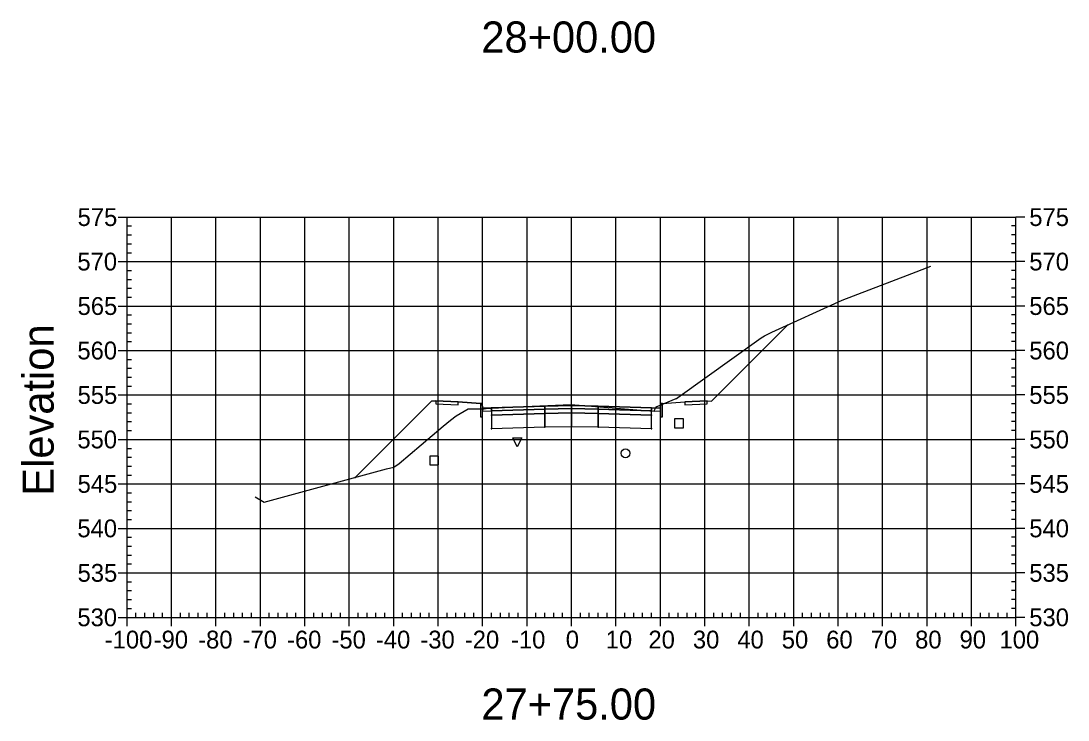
# Model space of a CAD drawing. Extents: x 704834 to 709892, y 372981 to 377533.
# Drawn here: x 708281 to 708516.6, y 376447.7 to 376604.9 of the extents above; entities that cross this region are included whole.
import ezdxf

# ---------------------------------------------------------------- set-up
doc = ezdxf.new("R2010")
doc.units = 0
for name, color, linetype in [('1', 7, 'Continuous'), ('10', 7, 'Continuous'), ('13', 7, 'Continuous'), ('14', 7, 'Continuous'), ('4', 7, 'Continuous'), ('57', 7, 'Continuous'), ('60', 7, 'Continuous'), ('Default_Xsect', 7, 'Continuous'), ('Existing', 7, 'Continuous')]:
    doc.layers.add(name, color=color, linetype=linetype)

msp = doc.modelspace()

# ---------------------------------------------------------------- linework, layer by layer
for points in [[(708436.41, 376519.44), (708453.49, 376536.51)], [(708373.41, 376519.44), (708356.25, 376502.28)], [(708374.41, 376519.48), (708373.41, 376519.44)], [(708435.41, 376519.48), (708436.41, 376519.44)], [(708384.41, 376518.88), (708379.41, 376519.28)], [(708425.41, 376518.88), (708430.41, 376519.28)]]:
    msp.add_lwpolyline(points)
for points in [[(708379.41, 376519.28), (708374.41, 376519.48), (708374.41, 376518.81), (708379.41, 376518.61)], [(708430.41, 376518.61), (708435.41, 376518.81), (708435.41, 376519.48), (708430.41, 376519.28)], [(708384.91, 376517.88), (708384.83, 376518.88), (708384.41, 376518.88), (708384.41, 376515.88), (708384.91, 376515.88)], [(708386.91, 376517.96), (708384.91, 376517.88), (708384.91, 376517.21), (708386.91, 376517.29)], [(708398.91, 376518.32), (708386.91, 376517.96), (708386.91, 376517.29), (708398.91, 376517.65)], [(708398.91, 376517.65), (708386.91, 376517.29), (708386.91, 376516.29), (708398.91, 376516.65)], [(708398.86, 376517.6), (708398.96, 376517.6), (708398.96, 376517.7), (708398.86, 376517.7)], [(708404.91, 376518.44), (708398.91, 376518.32), (708398.91, 376517.65), (708404.91, 376517.77)], [(708404.91, 376517.77), (708398.91, 376517.65), (708398.91, 376516.65), (708404.91, 376516.77)], [(708404.86, 376517.72), (708404.96, 376517.72), (708404.96, 376517.82), (708404.86, 376517.82)], [(708404.91, 376517.77), (708410.91, 376517.65), (708410.91, 376518.32), (708404.91, 376518.44)], [(708404.91, 376516.77), (708410.91, 376516.65), (708410.91, 376517.65), (708404.91, 376517.77)], [(708410.86, 376517.6), (708410.96, 376517.6), (708410.96, 376517.7), (708410.86, 376517.7)], [(708410.91, 376517.65), (708422.91, 376517.29), (708422.91, 376517.96), (708410.91, 376518.32)], [(708410.91, 376516.65), (708422.91, 376516.29), (708422.91, 376517.29), (708410.91, 376517.65)], [(708422.91, 376517.29), (708424.91, 376517.21), (708424.91, 376517.88), (708422.91, 376517.96)], [(708424.91, 376515.88), (708425.41, 376515.88), (708425.41, 376518.88), (708425, 376518.88), (708424.91, 376517.88)], [(708386.86, 376516.24), (708386.96, 376516.24), (708386.96, 376516.34), (708386.86, 376516.34)], [(708398.91, 376516.65), (708386.91, 376516.29), (708386.91, 376513.29), (708398.91, 376513.65)], [(708398.86, 376516.6), (708398.96, 376516.6), (708398.96, 376516.7), (708398.86, 376516.7)], [(708404.91, 376516.77), (708398.91, 376516.65), (708398.91, 376513.65), (708404.91, 376513.77)], [(708404.86, 376516.72), (708404.96, 376516.72), (708404.96, 376516.82), (708404.86, 376516.82)], [(708404.91, 376513.77), (708410.91, 376513.65), (708410.91, 376516.65), (708404.91, 376516.77)], [(708410.86, 376516.6), (708410.96, 376516.6), (708410.96, 376516.7), (708410.86, 376516.7)], [(708410.91, 376513.65), (708422.91, 376513.29), (708422.91, 376516.29), (708410.91, 376516.65)], [(708422.86, 376516.24), (708422.96, 376516.24), (708422.96, 376516.34), (708422.86, 376516.34)], [(708386.86, 376513.24), (708386.96, 376513.24), (708386.96, 376513.34), (708386.86, 376513.34)], [(708398.86, 376513.6), (708398.96, 376513.6), (708398.96, 376513.7), (708398.86, 376513.7)], [(708404.86, 376513.72), (708404.96, 376513.72), (708404.96, 376513.82), (708404.86, 376513.82)], [(708410.86, 376513.6), (708410.96, 376513.6), (708410.96, 376513.7), (708410.86, 376513.7)], [(708422.86, 376513.24), (708422.96, 376513.24), (708422.96, 376513.34), (708422.86, 376513.34)]]:
    msp.add_lwpolyline(points, close=True)
at = {"layer": '1'}
msp.add_lwpolyline([(708392.72, 376509.16), (708391.72, 376511.16), (708393.72, 376511.16)], close=True, dxfattribs=at)
at = {"layer": '10'}
msp.add_lwpolyline([(708373.01, 376505.09), (708375.01, 376505.09), (708375.01, 376507.09), (708373.01, 376507.09)], close=True, dxfattribs=at)
at = {"layer": '13'}
msp.add_circle((708417.06, 376507.7), 1, dxfattribs=at)
at = {"layer": '14'}
for points in [[(708453.49, 376536.51), (708453.49, 376536.56), (708453.49, 376536.51), (708453.44, 376536.51), (708453.49, 376536.51), (708453.49, 376536.46), (708453.49, 376536.51), (708453.54, 376536.51)], [(708386.91, 376517.96), (708386.91, 376518.01), (708386.91, 376517.96), (708386.86, 376517.96), (708386.91, 376517.96), (708386.91, 376517.91), (708386.91, 376517.96), (708386.96, 376517.96)], [(708404.91, 376518.44), (708404.91, 376518.49), (708404.91, 376518.44), (708404.86, 376518.44), (708404.91, 376518.44), (708404.91, 376518.39), (708404.91, 376518.44), (708404.96, 376518.44)], [(708422.91, 376517.96), (708422.91, 376518.01), (708422.91, 376517.96), (708422.86, 376517.96), (708422.91, 376517.96), (708422.91, 376517.91), (708422.91, 376517.96), (708422.96, 376517.96)], [(708356.25, 376502.28), (708356.25, 376502.33), (708356.25, 376502.28), (708356.2, 376502.28), (708356.25, 376502.28), (708356.25, 376502.23), (708356.25, 376502.28), (708356.3, 376502.28)]]:
    msp.add_lwpolyline(points, dxfattribs=at)
at = {"layer": '4'}
msp.add_lwpolyline([(708428.1, 376513.46), (708430.1, 376513.46), (708430.1, 376515.46), (708428.1, 376515.46)], close=True, dxfattribs=at)
at = {"layer": '57'}
for p, q in [((708302.91, 376560.82), (708304.91, 376560.82)), ((708304.91, 376560.82), (708504.91, 376560.82)), ((708304.91, 376470.82), (708304.91, 376560.82)), ((708304.91, 376470.82), (708304.91, 376560.82)), ((708314.91, 376470.82), (708314.91, 376560.82)), ((708324.91, 376470.82), (708324.91, 376560.82)), ((708334.91, 376470.82), (708334.91, 376560.82)), ((708344.91, 376470.82), (708344.91, 376560.82)), ((708354.91, 376470.82), (708354.91, 376560.82)), ((708364.91, 376470.82), (708364.91, 376560.82)), ((708374.91, 376470.82), (708374.91, 376560.82)), ((708384.91, 376470.82), (708384.91, 376560.82)), ((708394.91, 376470.82), (708394.91, 376560.82)), ((708404.91, 376470.82), (708404.91, 376560.82)), ((708414.91, 376470.82), (708414.91, 376560.82)), ((708424.91, 376470.82), (708424.91, 376560.82)), ((708434.91, 376470.82), (708434.91, 376560.82)), ((708444.91, 376470.82), (708444.91, 376560.82)), ((708454.91, 376470.82), (708454.91, 376560.82)), ((708464.91, 376470.82), (708464.91, 376560.82)), ((708474.91, 376470.82), (708474.91, 376560.82)), ((708484.91, 376470.82), (708484.91, 376560.82)), ((708494.91, 376470.82), (708494.91, 376560.82)), ((708504.91, 376470.82), (708504.91, 376560.82)), ((708504.91, 376470.82), (708504.91, 376560.82)), ((708506.91, 376560.82), (708504.91, 376560.82)), ((708304.91, 376558.82), (708305.91, 376558.82)), ((708504.91, 376558.82), (708503.91, 376558.82)), ((708304.91, 376556.82), (708305.91, 376556.82)), ((708304.91, 376554.82), (708305.91, 376554.82)), ((708504.91, 376556.82), (708503.91, 376556.82)), ((708504.91, 376554.82), (708503.91, 376554.82)), ((708304.91, 376552.82), (708305.91, 376552.82)), ((708504.91, 376552.82), (708503.91, 376552.82)), ((708302.91, 376550.82), (708304.91, 376550.82)), ((708304.91, 376550.82), (708504.91, 376550.82)), ((708506.91, 376550.82), (708504.91, 376550.82)), ((708304.91, 376548.82), (708305.91, 376548.82)), ((708504.91, 376548.82), (708503.91, 376548.82)), ((708304.91, 376546.82), (708305.91, 376546.82)), ((708504.91, 376546.82), (708503.91, 376546.82)), ((708304.91, 376544.82), (708305.91, 376544.82)), ((708504.91, 376544.82), (708503.91, 376544.82)), ((708302.91, 376540.82), (708304.91, 376540.82)), ((708304.91, 376542.82), (708305.91, 376542.82)), ((708304.91, 376540.82), (708504.91, 376540.82)), ((708504.91, 376542.82), (708503.91, 376542.82)), ((708506.91, 376540.82), (708504.91, 376540.82)), ((708304.91, 376538.82), (708305.91, 376538.82)), ((708504.91, 376538.82), (708503.91, 376538.82)), ((708304.91, 376536.82), (708305.91, 376536.82)), ((708504.91, 376536.82), (708503.91, 376536.82)), ((708304.91, 376534.82), (708305.91, 376534.82)), ((708504.91, 376534.82), (708503.91, 376534.82)), ((708304.91, 376532.82), (708305.91, 376532.82)), ((708504.91, 376532.82), (708503.91, 376532.82)), ((708302.91, 376530.82), (708304.91, 376530.82)), ((708304.91, 376530.82), (708504.91, 376530.82)), ((708304.91, 376528.82), (708305.91, 376528.82)), ((708504.91, 376528.82), (708503.91, 376528.82)), ((708506.91, 376530.82), (708504.91, 376530.82)), ((708304.91, 376526.82), (708305.91, 376526.82)), ((708504.91, 376526.82), (708503.91, 376526.82)), ((708304.91, 376524.82), (708305.91, 376524.82)), ((708504.91, 376524.82), (708503.91, 376524.82)), ((708304.91, 376522.82), (708305.91, 376522.82)), ((708504.91, 376522.82), (708503.91, 376522.82)), ((708302.91, 376520.82), (708304.91, 376520.82)), ((708304.91, 376520.82), (708504.91, 376520.82)), ((708506.91, 376520.82), (708504.91, 376520.82)), ((708304.91, 376518.82), (708305.91, 376518.82)), ((708504.91, 376518.82), (708503.91, 376518.82)), ((708304.91, 376516.82), (708305.91, 376516.82)), ((708304.91, 376514.82), (708305.91, 376514.82)), ((708504.91, 376516.82), (708503.91, 376516.82)), ((708504.91, 376514.82), (708503.91, 376514.82)), ((708304.91, 376512.82), (708305.91, 376512.82)), ((708504.91, 376512.82), (708503.91, 376512.82)), ((708302.91, 376510.82), (708304.91, 376510.82)), ((708304.91, 376510.82), (708504.91, 376510.82)), ((708506.91, 376510.82), (708504.91, 376510.82)), ((708304.91, 376508.82), (708305.91, 376508.82)), ((708504.91, 376508.82), (708503.91, 376508.82)), ((708304.91, 376506.82), (708305.91, 376506.82)), ((708504.91, 376506.82), (708503.91, 376506.82)), ((708304.91, 376504.82), (708305.91, 376504.82)), ((708304.91, 376502.82), (708305.91, 376502.82)), ((708504.91, 376504.82), (708503.91, 376504.82)), ((708504.91, 376502.82), (708503.91, 376502.82)), ((708302.91, 376500.82), (708304.91, 376500.82)), ((708304.91, 376500.82), (708504.91, 376500.82)), ((708506.91, 376500.82), (708504.91, 376500.82)), ((708304.91, 376498.82), (708305.91, 376498.82)), ((708504.91, 376498.82), (708503.91, 376498.82)), ((708304.91, 376496.82), (708305.91, 376496.82)), ((708504.91, 376496.82), (708503.91, 376496.82)), ((708304.91, 376494.82), (708305.91, 376494.82)), ((708504.91, 376494.82), (708503.91, 376494.82)), ((708304.91, 376492.82), (708305.91, 376492.82)), ((708504.91, 376492.82), (708503.91, 376492.82)), ((708302.91, 376490.82), (708304.91, 376490.82)), ((708304.91, 376490.82), (708504.91, 376490.82)), ((708304.91, 376488.82), (708305.91, 376488.82)), ((708504.91, 376488.82), (708503.91, 376488.82)), ((708506.91, 376490.82), (708504.91, 376490.82)), ((708304.91, 376486.82), (708305.91, 376486.82)), ((708504.91, 376486.82), (708503.91, 376486.82)), ((708304.91, 376484.82), (708305.91, 376484.82)), ((708504.91, 376484.82), (708503.91, 376484.82)), ((708304.91, 376482.82), (708305.91, 376482.82)), ((708504.91, 376482.82), (708503.91, 376482.82)), ((708302.91, 376480.82), (708304.91, 376480.82)), ((708304.91, 376480.82), (708504.91, 376480.82)), ((708506.91, 376480.82), (708504.91, 376480.82)), ((708304.91, 376478.82), (708305.91, 376478.82)), ((708504.91, 376478.82), (708503.91, 376478.82)), ((708304.91, 376476.82), (708305.91, 376476.82)), ((708304.91, 376474.82), (708305.91, 376474.82)), ((708504.91, 376476.82), (708503.91, 376476.82)), ((708504.91, 376474.82), (708503.91, 376474.82)), ((708304.91, 376472.82), (708305.91, 376472.82)), ((708504.91, 376472.82), (708503.91, 376472.82)), ((708302.91, 376470.82), (708304.91, 376470.82)), ((708304.91, 376470.82), (708504.91, 376470.82)), ((708304.91, 376470.82), (708504.91, 376470.82)), ((708304.91, 376468.82), (708304.91, 376470.82)), ((708306.91, 376470.82), (708306.91, 376471.82)), ((708308.91, 376470.82), (708308.91, 376471.82)), ((708310.91, 376470.82), (708310.91, 376471.82)), ((708312.91, 376470.82), (708312.91, 376471.82)), ((708314.91, 376468.82), (708314.91, 376470.82)), ((708316.91, 376470.82), (708316.91, 376471.82)), ((708318.91, 376470.82), (708318.91, 376471.82)), ((708320.91, 376470.82), (708320.91, 376471.82)), ((708322.91, 376470.82), (708322.91, 376471.82)), ((708324.91, 376468.82), (708324.91, 376470.82)), ((708326.91, 376470.82), (708326.91, 376471.82)), ((708328.91, 376470.82), (708328.91, 376471.82)), ((708330.91, 376470.82), (708330.91, 376471.82)), ((708332.91, 376470.82), (708332.91, 376471.82)), ((708334.91, 376468.82), (708334.91, 376470.82)), ((708336.91, 376470.82), (708336.91, 376471.82)), ((708338.91, 376470.82), (708338.91, 376471.82)), ((708340.91, 376470.82), (708340.91, 376471.82)), ((708342.91, 376470.82), (708342.91, 376471.82)), ((708344.91, 376468.82), (708344.91, 376470.82)), ((708346.91, 376470.82), (708346.91, 376471.82)), ((708348.91, 376470.82), (708348.91, 376471.82)), ((708350.91, 376470.82), (708350.91, 376471.82)), ((708352.91, 376470.82), (708352.91, 376471.82)), ((708354.91, 376468.82), (708354.91, 376470.82)), ((708356.91, 376470.82), (708356.91, 376471.82)), ((708358.91, 376470.82), (708358.91, 376471.82)), ((708360.91, 376470.82), (708360.91, 376471.82)), ((708362.91, 376470.82), (708362.91, 376471.82)), ((708364.91, 376468.82), (708364.91, 376470.82)), ((708366.91, 376470.82), (708366.91, 376471.82)), ((708368.91, 376470.82), (708368.91, 376471.82)), ((708370.91, 376470.82), (708370.91, 376471.82)), ((708372.91, 376470.82), (708372.91, 376471.82)), ((708374.91, 376468.82), (708374.91, 376470.82)), ((708376.91, 376470.82), (708376.91, 376471.82)), ((708378.91, 376470.82), (708378.91, 376471.82)), ((708380.91, 376470.82), (708380.91, 376471.82)), ((708382.91, 376470.82), (708382.91, 376471.82)), ((708384.91, 376468.82), (708384.91, 376470.82)), ((708386.91, 376470.82), (708386.91, 376471.82)), ((708388.91, 376470.82), (708388.91, 376471.82)), ((708390.91, 376470.82), (708390.91, 376471.82)), ((708392.91, 376470.82), (708392.91, 376471.82)), ((708394.91, 376468.82), (708394.91, 376470.82)), ((708396.91, 376470.82), (708396.91, 376471.82)), ((708398.91, 376470.82), (708398.91, 376471.82)), ((708400.91, 376470.82), (708400.91, 376471.82)), ((708402.91, 376470.82), (708402.91, 376471.82)), ((708404.91, 376468.82), (708404.91, 376470.82)), ((708406.91, 376470.82), (708406.91, 376471.82)), ((708408.91, 376470.82), (708408.91, 376471.82)), ((708410.91, 376470.82), (708410.91, 376471.82)), ((708412.91, 376470.82), (708412.91, 376471.82)), ((708414.91, 376468.82), (708414.91, 376470.82)), ((708416.91, 376470.82), (708416.91, 376471.82)), ((708418.91, 376470.82), (708418.91, 376471.82)), ((708420.91, 376470.82), (708420.91, 376471.82)), ((708422.91, 376470.82), (708422.91, 376471.82)), ((708424.91, 376468.82), (708424.91, 376470.82)), ((708426.91, 376470.82), (708426.91, 376471.82)), ((708428.91, 376470.82), (708428.91, 376471.82)), ((708430.91, 376470.82), (708430.91, 376471.82)), ((708432.91, 376470.82), (708432.91, 376471.82)), ((708434.91, 376468.82), (708434.91, 376470.82)), ((708436.91, 376470.82), (708436.91, 376471.82)), ((708438.91, 376470.82), (708438.91, 376471.82)), ((708440.91, 376470.82), (708440.91, 376471.82)), ((708442.91, 376470.82), (708442.91, 376471.82)), ((708444.91, 376468.82), (708444.91, 376470.82)), ((708446.91, 376470.82), (708446.91, 376471.82)), ((708448.91, 376470.82), (708448.91, 376471.82)), ((708450.91, 376470.82), (708450.91, 376471.82)), ((708452.91, 376470.82), (708452.91, 376471.82)), ((708454.91, 376468.82), (708454.91, 376470.82)), ((708456.91, 376470.82), (708456.91, 376471.82)), ((708458.91, 376470.82), (708458.91, 376471.82)), ((708460.91, 376470.82), (708460.91, 376471.82)), ((708462.91, 376470.82), (708462.91, 376471.82)), ((708464.91, 376468.82), (708464.91, 376470.82)), ((708466.91, 376470.82), (708466.91, 376471.82)), ((708468.91, 376470.82), (708468.91, 376471.82)), ((708470.91, 376470.82), (708470.91, 376471.82)), ((708472.91, 376470.82), (708472.91, 376471.82)), ((708474.91, 376468.82), (708474.91, 376470.82)), ((708476.91, 376470.82), (708476.91, 376471.82)), ((708478.91, 376470.82), (708478.91, 376471.82)), ((708480.91, 376470.82), (708480.91, 376471.82)), ((708482.91, 376470.82), (708482.91, 376471.82)), ((708484.91, 376468.82), (708484.91, 376470.82)), ((708486.91, 376470.82), (708486.91, 376471.82)), ((708488.91, 376470.82), (708488.91, 376471.82)), ((708490.91, 376470.82), (708490.91, 376471.82)), ((708492.91, 376470.82), (708492.91, 376471.82)), ((708494.91, 376468.82), (708494.91, 376470.82)), ((708496.91, 376470.82), (708496.91, 376471.82)), ((708498.91, 376470.82), (708498.91, 376471.82)), ((708500.91, 376470.82), (708500.91, 376471.82)), ((708502.91, 376470.82), (708502.91, 376471.82)), ((708504.91, 376468.82), (708504.91, 376470.82)), ((708506.91, 376470.82), (708504.91, 376470.82))]:
    msp.add_line(p, q, dxfattribs=at)
at = {"layer": 'Default_Xsect'}
msp.add_lwpolyline([(708356.25, 376502.28), (708373.41, 376519.44), (708374.41, 376519.48), (708379.41, 376519.28), (708384.41, 376518.88), (708384.83, 376518.88), (708384.91, 376517.88), (708386.91, 376517.96), (708398.91, 376518.32), (708404.91, 376518.44), (708410.91, 376518.32), (708422.91, 376517.96), (708424.91, 376517.88), (708425, 376518.88), (708425.41, 376518.88), (708430.41, 376519.28), (708435.41, 376519.48), (708436.41, 376519.44), (708453.49, 376536.51)], dxfattribs=at)
at = {"layer": 'Existing'}
msp.add_lwpolyline([(708333.72, 376497.92), (708335.8, 376496.74), (708363.28, 376504.18), (708364.95, 376504.6), (708366.17, 376505.42), (708376.06, 376513.83), (708377.7, 376515.17), (708378.98, 376516.13), (708381.68, 376517.74), (708383.33, 376517.7), (708385.13, 376517.67), (708385.25, 376517.68), (708385.25, 376517.68), (708385.69, 376517.8), (708392.59, 376518.16), (708404.76, 376518.65), (708421.5, 376517.36), (708423.52, 376517.19), (708423.54, 376517.25), (708423.96, 376518.14), (708428.48, 376520.03), (708428.52, 376520.05), (708428.53, 376520.05), (708428.55, 376520.06), (708428.82, 376520.26), (708447.6, 376533.68), (708448.32, 376534.1), (708448.81, 376534.34), (708449.97, 376534.91), (708465.81, 376542.14), (708480.47, 376547.76), (708485.76, 376549.76)], dxfattribs=at)

# ---------------------------------------------------------------- texts
at = {"layer": '1'}
for s, p in [('28+00.00', (708384.64, 376597.82)), ('27+75.00', (708384.64, 376447.82))]:
    msp.add_text(s, height=7, dxfattribs=at).set_placement(p)
at = {"layer": '14'}
for p in [(708374.38, 376519.43), (708435.38, 376519.43), (708374.38, 376518.76), (708379.38, 376518.56), (708430.38, 376518.56), (708435.38, 376518.76)]:
    msp.add_text('+', height=0.1, dxfattribs=at).set_placement(p)
at = {"layer": '57'}
for s, p in [('575', (708293.79, 376558.82)), ('575', (708507.91, 376558.82)), ('570', (708293.74, 376548.82)), ('570', (708507.91, 376548.82)), ('565', (708293.79, 376538.82)), ('565', (708507.91, 376538.82)), ('560', (708293.74, 376528.82)), ('560', (708507.91, 376528.82)), ('555', (708293.79, 376518.82)), ('555', (708507.91, 376518.82)), ('550', (708293.74, 376508.82)), ('550', (708507.91, 376508.82)), ('545', (708293.79, 376498.82)), ('545', (708507.91, 376498.82)), ('540', (708293.74, 376488.82)), ('540', (708507.91, 376488.82)), ('535', (708293.79, 376478.82)), ('535', (708507.91, 376478.82)), ('530', (708293.74, 376468.82)), ('530', (708507.91, 376468.82)), ('-100', (708299.9, 376463.82)), ('-90', (708310.91, 376463.82)), ('-80', (708320.91, 376463.82)), ('-70', (708330.91, 376463.82)), ('-60', (708340.91, 376463.82)), ('-50', (708350.91, 376463.82)), ('-40', (708360.91, 376463.82)), ('-30', (708370.91, 376463.82)), ('-20', (708380.91, 376463.82)), ('-10', (708391.3, 376463.82)), ('0', (708403.62, 376463.82)), ('10', (708412.61, 376463.82)), ('20', (708422.22, 376463.82)), ('30', (708432.22, 376463.82)), ('40', (708442.22, 376463.82)), ('50', (708452.22, 376463.82)), ('60', (708462.22, 376463.82)), ('70', (708472.22, 376463.82)), ('80', (708482.22, 376463.82)), ('90', (708492.22, 376463.82)), ('100', (708501.21, 376463.82))]:
    msp.add_text(s, height=4, dxfattribs=at).set_placement(p)
at = {"layer": '60'}
msp.add_text('Elevation', height=7, rotation=90, dxfattribs=at).set_placement((708288.41, 376498.18))

doc.saveas('drawing.dxf')
